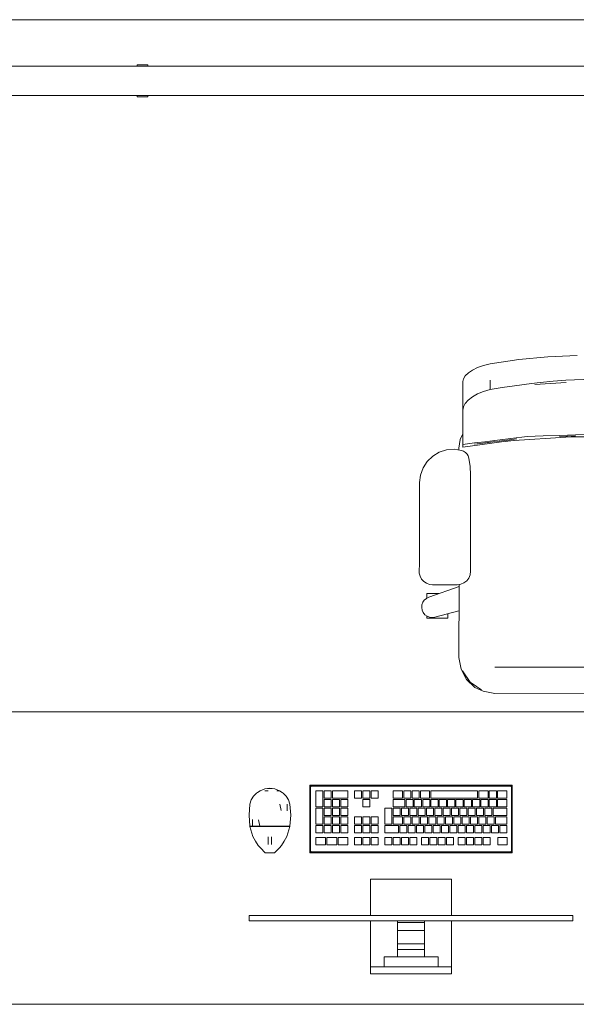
# Model space of a CAD drawing. Header units: millimetres. Extents: x 321 to 585, y -277 to 9.
# Tile 543 of 656: x 363.41 to 365.5, y -135.76 to -132.06. Entities that reach past the tile are written whole.
import ezdxf

# ---------------------------------------------------------------- set-up
doc = ezdxf.new("R2010")
doc.units = ezdxf.units.MM
doc.header["$MEASUREMENT"] = 0
doc.layers.get('0').update_dxf_attribs({"lineweight": 18})
for name, color, linetype, lineweight in [('IFC-Elemento construtivo genérico-Contorno', 253, 'Continuous', 5), ('IFC-Elemento de mobília-Contorno', 152, 'Continuous', 5), ('IFC-Janela-Contorno', 142, 'Continuous', 5), ('IFC-Laje-Contorno', 134, 'Continuous', 5)]:
    doc.layers.add(name, color=color, linetype=linetype, lineweight=lineweight)

msp = doc.modelspace()

# ---------------------------------------------------------------- linework, layer by layer
msp.add_line((375.2952, -132.0604), (344.7747, -132.0604))
at = {"layer": 'IFC-Elemento construtivo genérico-Contorno', "lineweight": 5}
for p, q in [((364.3383, -134.9523), (364.3476, -134.9507)), ((364.3476, -134.9507), (364.3568, -134.9523)), ((364.4977, -134.9398), (364.5002, -134.9423)), ((364.4977, -135.1938), (364.4977, -134.9398)), ((364.4977, -134.9398), (365.2597, -134.9398)), ((364.5002, -134.9423), (364.5018, -134.9439)), ((364.5009, -134.9462), (364.5018, -134.9439)), ((364.5009, -134.9462), (364.5015, -134.9446)), ((364.5009, -134.9462), (364.5012, -134.9453)), ((364.5009, -135.1875), (364.5009, -134.9462)), ((364.5012, -134.9453), (364.5015, -134.9446)), ((364.5015, -134.9446), (364.5018, -134.9439)), ((364.5018, -134.9439), (364.5037, -134.9432)), ((364.5018, -134.9439), (364.5032, -134.9433)), ((364.5032, -134.9433), (364.5041, -134.943)), ((364.5037, -134.9432), (364.5041, -134.943)), ((364.5041, -134.943), (365.2534, -134.943)), ((365.2534, -134.943), (365.2549, -134.9436)), ((365.2542, -134.9433), (365.2556, -134.9439)), ((365.2542, -134.9433), (365.2549, -134.9436)), ((365.2549, -134.9436), (365.2556, -134.9439)), ((365.2556, -134.9439), (365.2573, -134.9423)), ((365.2556, -134.9439), (365.2562, -134.9453)), ((365.2556, -134.9439), (365.2566, -134.9462)), ((365.2562, -134.9453), (365.2566, -134.9462)), ((365.2566, -135.1875), (365.2566, -134.9462)), ((365.2573, -134.9423), (365.2597, -134.9398)), ((365.2597, -135.1938), (365.2597, -134.9398)), ((364.2774, -134.9952), (364.2856, -134.9811)), ((364.2856, -134.9811), (364.297, -134.9693)), ((364.297, -134.9693), (364.3013, -134.9666)), ((364.3013, -134.9666), (364.3108, -134.9606)), ((364.3108, -134.9606), (364.3197, -134.9573)), ((364.3197, -134.9573), (364.3287, -134.954)), ((364.3281, -134.9606), (364.3411, -134.9606)), ((364.3287, -134.954), (364.3383, -134.9523)), ((364.3346, -134.9606), (364.3411, -134.9606)), ((364.3383, -134.9523), (364.3568, -134.9523)), ((364.3568, -134.9523), (364.3664, -134.954)), ((364.3664, -134.954), (364.3844, -134.9606)), ((364.3736, -134.9606), (364.3811, -134.9606)), ((364.3736, -134.9606), (364.3779, -134.9606)), ((364.3844, -134.9606), (364.3939, -134.9666)), ((364.3939, -134.9666), (364.3982, -134.9693)), ((364.3982, -134.9693), (364.4095, -134.9811)), ((364.4095, -134.9811), (364.4178, -134.9952)), ((364.5205, -135.0208), (364.5205, -134.9605)), ((364.5205, -134.9605), (364.5471, -134.9605)), ((364.5471, -135.0208), (364.5471, -134.9605)), ((364.5519, -134.9882), (364.5519, -134.9605)), ((364.5519, -134.9605), (364.5784, -134.9605)), ((364.5519, -134.9882), (364.5784, -134.9882)), ((364.5784, -134.9882), (364.5784, -134.9605)), ((364.5833, -134.9882), (364.5833, -134.9605)), ((364.5833, -134.9605), (364.6411, -134.9605)), ((364.5833, -134.9882), (364.6411, -134.9882)), ((364.6411, -134.9882), (364.6411, -134.9605)), ((364.6661, -134.9605), (364.6926, -134.9605)), ((364.6661, -134.9882), (364.6661, -134.9605)), ((364.6661, -134.9882), (364.6926, -134.9882)), ((364.6926, -134.9882), (364.6926, -134.9605)), ((364.6975, -134.9605), (364.724, -134.9605)), ((364.6975, -134.9882), (364.6975, -134.9605)), ((364.6975, -134.9882), (364.724, -134.9882)), ((364.724, -134.9882), (364.724, -134.9605)), ((364.7288, -134.9605), (364.7553, -134.9605)), ((364.7288, -134.9882), (364.7288, -134.9605)), ((364.7288, -134.9882), (364.7553, -134.9882)), ((364.7553, -134.9882), (364.7553, -134.9605)), ((364.8118, -134.9882), (364.8118, -134.9605)), ((364.8118, -134.9605), (364.8464, -134.9605)), ((364.8118, -134.9882), (364.8464, -134.9882)), ((364.8464, -134.9882), (364.8464, -134.9605)), ((364.8512, -134.9882), (364.8512, -134.9605)), ((364.8512, -134.9605), (364.8777, -134.9605)), ((364.8512, -134.9882), (364.8777, -134.9882)), ((364.8777, -134.9882), (364.8777, -134.9605)), ((364.8826, -134.9882), (364.8826, -134.9605)), ((364.8826, -134.9605), (364.9091, -134.9605)), ((364.8826, -134.9882), (364.9091, -134.9882)), ((364.9091, -134.9882), (364.9091, -134.9605)), ((364.9139, -134.9882), (364.9139, -134.9605)), ((364.9139, -134.9605), (364.9483, -134.9605)), ((364.9139, -134.9882), (364.9483, -134.9882)), ((364.9483, -134.9882), (364.9483, -134.9605)), ((364.9531, -134.9882), (364.9531, -134.9605)), ((364.9531, -134.9605), (365.129, -134.9605)), ((364.9531, -134.9882), (365.129, -134.9882)), ((365.129, -134.9882), (365.129, -134.9605)), ((365.1338, -134.9882), (365.1338, -134.9605)), ((365.1338, -134.9605), (365.1686, -134.9605)), ((365.1338, -134.9882), (365.1686, -134.9882)), ((365.1686, -134.9882), (365.1686, -134.9605)), ((365.1734, -134.9882), (365.1734, -134.9605)), ((365.1734, -134.9605), (365.1999, -134.9605)), ((365.1734, -134.9882), (365.1999, -134.9882)), ((365.1999, -134.9882), (365.1999, -134.9605)), ((365.2048, -134.9882), (365.2048, -134.9605)), ((365.2048, -134.9605), (365.2395, -134.9605)), ((365.2048, -134.9882), (365.2395, -134.9882)), ((365.2395, -134.9882), (365.2395, -134.9605)), ((364.2691, -135.0522), (364.2727, -135.0109)), ((364.2727, -135.0109), (364.2774, -134.9952)), ((364.385, -135.0109), (364.3906, -135.0349)), ((364.4124, -135.0109), (364.4128, -135.0358)), ((364.4178, -134.9952), (364.4224, -135.0109)), ((364.4224, -135.0109), (364.426, -135.0522)), ((364.5205, -135.0208), (364.5471, -135.0208)), ((364.5205, -135.086), (364.5205, -135.0257)), ((364.5205, -135.0257), (364.5471, -135.0257)), ((364.5471, -135.086), (364.5471, -135.0257)), ((364.5519, -135.0208), (364.5519, -134.9931)), ((364.5519, -134.9931), (364.5784, -134.9931)), ((364.5519, -135.0208), (364.5784, -135.0208)), ((364.5519, -135.0534), (364.5519, -135.0257)), ((364.5519, -135.0257), (364.5784, -135.0257)), ((364.5784, -135.0208), (364.5784, -134.9931)), ((364.5784, -135.0534), (364.5784, -135.0257)), ((364.5833, -135.0208), (364.5833, -134.9931)), ((364.5833, -134.9931), (364.6098, -134.9931)), ((364.5833, -135.0208), (364.6098, -135.0208)), ((364.5833, -135.0534), (364.5833, -135.0257)), ((364.5833, -135.0257), (364.6098, -135.0257)), ((364.6098, -135.0208), (364.6098, -134.9931)), ((364.6098, -135.0534), (364.6098, -135.0257)), ((364.6146, -135.0208), (364.6146, -134.9931)), ((364.6146, -134.9931), (364.6411, -134.9931)), ((364.6146, -135.0208), (364.6411, -135.0208)), ((364.6146, -135.0534), (364.6146, -135.0257)), ((364.6146, -135.0257), (364.6411, -135.0257)), ((364.6411, -135.0208), (364.6411, -134.9931)), ((364.6411, -135.0534), (364.6411, -135.0257)), ((364.6975, -135.0208), (364.6975, -134.9931)), ((364.6975, -134.9931), (364.724, -134.9931)), ((364.6975, -135.0208), (364.724, -135.0208)), ((364.724, -135.0208), (364.724, -134.9931)), ((364.7805, -135.086), (364.7805, -135.0257)), ((364.7805, -135.0257), (364.807, -135.0257)), ((364.807, -135.086), (364.807, -135.0257)), ((364.8118, -135.0208), (364.8118, -134.9931)), ((364.8118, -134.9931), (364.855, -134.9931)), ((364.8118, -135.0208), (364.855, -135.0208)), ((364.8118, -135.0534), (364.8118, -135.0257)), ((364.8118, -135.0257), (364.8384, -135.0257)), ((364.8384, -135.0534), (364.8384, -135.0257)), ((364.8432, -135.0534), (364.8432, -135.0257)), ((364.8432, -135.0257), (364.8697, -135.0257)), ((364.855, -135.0208), (364.855, -134.9931)), ((364.8599, -135.0208), (364.8599, -134.9931)), ((364.8599, -134.9931), (364.8864, -134.9931)), ((364.8599, -135.0208), (364.8864, -135.0208)), ((364.8697, -135.0534), (364.8697, -135.0257)), ((364.8745, -135.0534), (364.8745, -135.0257)), ((364.8745, -135.0257), (364.9011, -135.0257)), ((364.8864, -135.0208), (364.8864, -134.9931)), ((364.8912, -135.0208), (364.8912, -134.9931)), ((364.8912, -134.9931), (364.9177, -134.9931)), ((364.8912, -135.0208), (364.9177, -135.0208)), ((364.9011, -135.0534), (364.9011, -135.0257)), ((364.9059, -135.0534), (364.9059, -135.0257)), ((364.9059, -135.0257), (364.9324, -135.0257)), ((364.9177, -135.0208), (364.9177, -134.9931)), ((364.9226, -135.0208), (364.9226, -134.9931)), ((364.9226, -134.9931), (364.9491, -134.9931)), ((364.9226, -135.0208), (364.9491, -135.0208)), ((364.9324, -135.0534), (364.9324, -135.0257)), ((364.9372, -135.0534), (364.9372, -135.0257)), ((364.9372, -135.0257), (364.9638, -135.0257)), ((364.9491, -135.0208), (364.9491, -134.9931)), ((364.9539, -135.0208), (364.9539, -134.9931)), ((364.9539, -134.9931), (364.9804, -134.9931)), ((364.9539, -135.0208), (364.9804, -135.0208)), ((364.9638, -135.0534), (364.9638, -135.0257)), ((364.9686, -135.0534), (364.9686, -135.0257)), ((364.9686, -135.0257), (364.9951, -135.0257)), ((364.9804, -135.0208), (364.9804, -134.9931)), ((364.9853, -135.0208), (364.9853, -134.9931)), ((364.9853, -134.9931), (365.0118, -134.9931)), ((364.9853, -135.0208), (365.0118, -135.0208)), ((364.9951, -135.0534), (364.9951, -135.0257)), ((365, -135.0534), (365, -135.0257)), ((365, -135.0257), (365.0265, -135.0257)), ((365.0118, -135.0208), (365.0118, -134.9931)), ((365.0166, -135.0208), (365.0166, -134.9931)), ((365.0166, -134.9931), (365.0432, -134.9931)), ((365.0166, -135.0208), (365.0432, -135.0208)), ((365.0265, -135.0534), (365.0265, -135.0257)), ((365.0313, -135.0534), (365.0313, -135.0257)), ((365.0313, -135.0257), (365.0578, -135.0257)), ((365.0432, -135.0208), (365.0432, -134.9931)), ((365.048, -135.0208), (365.048, -134.9931)), ((365.048, -134.9931), (365.0745, -134.9931)), ((365.048, -135.0208), (365.0745, -135.0208)), ((365.0578, -135.0534), (365.0578, -135.0257)), ((365.0627, -135.0534), (365.0627, -135.0257)), ((365.0627, -135.0257), (365.0892, -135.0257)), ((365.0745, -135.0208), (365.0745, -134.9931)), ((365.0793, -135.0208), (365.0793, -134.9931)), ((365.0793, -134.9931), (365.1059, -134.9931)), ((365.0793, -135.0208), (365.1059, -135.0208)), ((365.0892, -135.0534), (365.0892, -135.0257)), ((365.094, -135.0534), (365.094, -135.0257)), ((365.094, -135.0257), (365.1205, -135.0257)), ((365.1059, -135.0208), (365.1059, -134.9931)), ((365.1107, -135.0208), (365.1107, -134.9931)), ((365.1107, -134.9931), (365.1372, -134.9931)), ((365.1107, -135.0208), (365.1372, -135.0208)), ((365.1205, -135.0534), (365.1205, -135.0257)), ((365.1254, -135.0534), (365.1254, -135.0257)), ((365.1254, -135.0257), (365.1519, -135.0257)), ((365.1372, -135.0208), (365.1372, -134.9931)), ((365.142, -135.0208), (365.142, -134.9931)), ((365.142, -134.9931), (365.1686, -134.9931)), ((365.142, -135.0208), (365.1686, -135.0208)), ((365.1519, -135.0534), (365.1519, -135.0257)), ((365.1567, -135.0534), (365.1567, -135.0257)), ((365.1567, -135.0257), (365.1832, -135.0257)), ((365.1686, -135.0208), (365.1686, -134.9931)), ((365.1734, -135.0208), (365.1734, -134.9931)), ((365.1734, -134.9931), (365.1999, -134.9931)), ((365.1734, -135.0208), (365.1999, -135.0208)), ((365.1832, -135.0534), (365.1832, -135.0257)), ((365.1881, -135.0534), (365.1881, -135.0257)), ((365.1881, -135.0257), (365.2395, -135.0257)), ((365.1999, -135.0208), (365.1999, -134.9931)), ((365.2048, -135.0208), (365.2048, -134.9931)), ((365.2048, -134.9931), (365.2395, -134.9931)), ((365.2048, -135.0208), (365.2395, -135.0208)), ((365.2395, -135.0208), (365.2395, -134.9931)), ((365.2395, -135.0534), (365.2395, -135.0257)), ((364.2691, -135.0522), (364.2724, -135.0935)), ((364.4227, -135.0935), (364.426, -135.0522)), ((364.5519, -135.0534), (364.5784, -135.0534)), ((364.5519, -135.086), (364.5519, -135.0582)), ((364.5519, -135.0582), (364.5784, -135.0582)), ((364.5784, -135.086), (364.5784, -135.0582)), ((364.5833, -135.0534), (364.6098, -135.0534)), ((364.5833, -135.086), (364.5833, -135.0582)), ((364.5833, -135.0582), (364.6098, -135.0582)), ((364.6098, -135.086), (364.6098, -135.0582)), ((364.6146, -135.0534), (364.6411, -135.0534)), ((364.6146, -135.086), (364.6146, -135.0582)), ((364.6146, -135.0582), (364.6411, -135.0582)), ((364.6411, -135.086), (364.6411, -135.0582)), ((364.6661, -135.0582), (364.6926, -135.0582)), ((364.6661, -135.086), (364.6661, -135.0582)), ((364.6926, -135.086), (364.6926, -135.0582)), ((364.6975, -135.0582), (364.724, -135.0582)), ((364.6975, -135.086), (364.6975, -135.0582)), ((364.724, -135.086), (364.724, -135.0582)), ((364.7288, -135.0582), (364.7553, -135.0582)), ((364.7288, -135.086), (364.7288, -135.0582)), ((364.7553, -135.086), (364.7553, -135.0582)), ((364.8118, -135.0534), (364.8384, -135.0534)), ((364.8118, -135.086), (364.8118, -135.0582)), ((364.8118, -135.0582), (364.8471, -135.0582)), ((364.8432, -135.0534), (364.8697, -135.0534)), ((364.8471, -135.086), (364.8471, -135.0582)), ((364.852, -135.086), (364.852, -135.0582)), ((364.852, -135.0582), (364.8785, -135.0582)), ((364.8745, -135.0534), (364.9011, -135.0534)), ((364.8785, -135.086), (364.8785, -135.0582)), ((364.8833, -135.086), (364.8833, -135.0582)), ((364.8833, -135.0582), (364.9098, -135.0582)), ((364.9059, -135.0534), (364.9324, -135.0534)), ((364.9098, -135.086), (364.9098, -135.0582)), ((364.9147, -135.086), (364.9147, -135.0582)), ((364.9147, -135.0582), (364.9412, -135.0582)), ((364.9372, -135.0534), (364.9638, -135.0534)), ((364.9412, -135.086), (364.9412, -135.0582)), ((364.946, -135.086), (364.946, -135.0582)), ((364.946, -135.0582), (364.9725, -135.0582)), ((364.9686, -135.0534), (364.9951, -135.0534)), ((364.9725, -135.086), (364.9725, -135.0582)), ((364.9774, -135.086), (364.9774, -135.0582)), ((364.9774, -135.0582), (365.0039, -135.0582)), ((365, -135.0534), (365.0265, -135.0534)), ((365.0039, -135.086), (365.0039, -135.0582)), ((365.0087, -135.086), (365.0087, -135.0582)), ((365.0087, -135.0582), (365.0352, -135.0582)), ((365.0313, -135.0534), (365.0578, -135.0534)), ((365.0352, -135.086), (365.0352, -135.0582)), ((365.0401, -135.086), (365.0401, -135.0582)), ((365.0401, -135.0582), (365.0666, -135.0582)), ((365.0627, -135.0534), (365.0892, -135.0534)), ((365.0666, -135.086), (365.0666, -135.0582)), ((365.0714, -135.086), (365.0714, -135.0582)), ((365.0714, -135.0582), (365.098, -135.0582)), ((365.094, -135.0534), (365.1205, -135.0534)), ((365.098, -135.086), (365.098, -135.0582)), ((365.1028, -135.086), (365.1028, -135.0582)), ((365.1028, -135.0582), (365.1293, -135.0582)), ((365.1254, -135.0534), (365.1519, -135.0534)), ((365.1293, -135.086), (365.1293, -135.0582)), ((365.1341, -135.086), (365.1341, -135.0582)), ((365.1341, -135.0582), (365.1607, -135.0582)), ((365.1567, -135.0534), (365.1832, -135.0534)), ((365.1607, -135.086), (365.1607, -135.0582)), ((365.1655, -135.086), (365.1655, -135.0582)), ((365.1655, -135.0582), (365.192, -135.0582)), ((365.1881, -135.0534), (365.2395, -135.0534)), ((365.192, -135.086), (365.192, -135.0582)), ((365.1968, -135.086), (365.1968, -135.0582)), ((365.1968, -135.0582), (365.2395, -135.0582)), ((365.2395, -135.086), (365.2395, -135.0582)), ((364.2724, -135.0935), (364.2775, -135.0935)), ((364.2727, -135.0951), (364.2838, -135.1323)), ((364.2727, -135.0951), (364.2827, -135.0951)), ((364.2743, -135.0951), (364.2743, -135.0935)), ((364.2768, -135.0951), (364.2792, -135.0951)), ((364.2775, -135.0935), (364.2825, -135.0935)), ((364.2792, -135.0951), (364.2817, -135.0951)), ((364.2817, -135.0951), (364.2842, -135.0951)), ((364.2823, -135.0686), (364.2825, -135.0935)), ((364.2825, -135.0935), (364.2963, -135.0935)), ((364.2827, -135.0951), (364.2964, -135.0951)), ((364.2909, -135.0951), (364.2976, -135.0951)), ((364.2963, -135.0935), (364.31, -135.0935)), ((364.2964, -135.0951), (364.3101, -135.0951)), ((364.3043, -135.0951), (364.311, -135.0951)), ((364.3045, -135.0695), (364.31, -135.0935)), ((364.31, -135.0935), (364.3288, -135.0935)), ((364.3101, -135.0951), (364.3289, -135.0951)), ((364.3201, -135.0951), (364.3293, -135.0951)), ((364.3288, -135.0935), (364.3476, -135.0935)), ((364.3289, -135.0951), (364.3476, -135.0951)), ((364.3384, -135.0951), (364.3476, -135.0951)), ((364.3476, -135.0951), (364.3476, -135.0935)), ((364.3476, -135.0935), (364.3664, -135.0935)), ((364.3476, -135.0951), (364.3663, -135.0951)), ((364.3476, -135.0951), (364.3567, -135.0951)), ((364.3659, -135.0951), (364.375, -135.0951)), ((364.3663, -135.0951), (364.385, -135.0951)), ((364.3664, -135.0935), (364.3851, -135.0935)), ((364.3842, -135.0951), (364.3909, -135.0951)), ((364.385, -135.0951), (364.3987, -135.0951)), ((364.3851, -135.0935), (364.3989, -135.0935)), ((364.3976, -135.0951), (364.4043, -135.0951)), ((364.3987, -135.0951), (364.4124, -135.0951)), ((364.3989, -135.0935), (364.4126, -135.0935)), ((364.411, -135.0951), (364.411, -135.0935)), ((364.411, -135.0951), (364.4134, -135.0951)), ((364.4114, -135.1323), (364.4224, -135.0951)), ((364.4124, -135.0951), (364.4224, -135.0951)), ((364.4126, -135.0935), (364.4177, -135.0935)), ((364.4134, -135.0951), (364.4159, -135.0951)), ((364.4159, -135.0951), (364.4174, -135.0951)), ((364.4174, -135.0951), (364.4191, -135.0951)), ((364.4177, -135.0935), (364.4227, -135.0935)), ((364.4208, -135.0951), (364.4208, -135.0935)), ((364.5205, -135.086), (364.5471, -135.086)), ((364.5205, -135.1186), (364.5205, -135.0908)), ((364.5205, -135.0908), (364.5471, -135.0908)), ((364.5471, -135.1186), (364.5471, -135.0908)), ((364.5519, -135.086), (364.5784, -135.086)), ((364.5519, -135.1186), (364.5519, -135.0908)), ((364.5519, -135.0908), (364.5784, -135.0908)), ((364.5784, -135.1186), (364.5784, -135.0908)), ((364.5833, -135.086), (364.6098, -135.086)), ((364.5833, -135.1186), (364.5833, -135.0908)), ((364.5833, -135.0908), (364.6098, -135.0908)), ((364.6098, -135.1186), (364.6098, -135.0908)), ((364.6146, -135.086), (364.6411, -135.086)), ((364.6146, -135.1186), (364.6146, -135.0908)), ((364.6146, -135.0908), (364.6411, -135.0908)), ((364.6411, -135.1186), (364.6411, -135.0908)), ((364.6661, -135.086), (364.6926, -135.086)), ((364.6661, -135.1186), (364.6661, -135.0908)), ((364.6661, -135.0908), (364.6926, -135.0908)), ((364.6926, -135.1186), (364.6926, -135.0908)), ((364.6975, -135.086), (364.724, -135.086)), ((364.6975, -135.1186), (364.6975, -135.0908)), ((364.6975, -135.0908), (364.724, -135.0908)), ((364.724, -135.1186), (364.724, -135.0908)), ((364.7288, -135.086), (364.7553, -135.086)), ((364.7288, -135.1186), (364.7288, -135.0908)), ((364.7288, -135.0908), (364.7553, -135.0908)), ((364.7553, -135.1186), (364.7553, -135.0908)), ((364.7805, -135.086), (364.807, -135.086)), ((364.7805, -135.1186), (364.7805, -135.0908)), ((364.7805, -135.0908), (364.8319, -135.0908)), ((364.8118, -135.086), (364.8471, -135.086)), ((364.8319, -135.1186), (364.8319, -135.0908)), ((364.8367, -135.1186), (364.8367, -135.0908)), ((364.8367, -135.0908), (364.8632, -135.0908)), ((364.852, -135.086), (364.8785, -135.086)), ((364.8632, -135.1186), (364.8632, -135.0908)), ((364.8681, -135.1186), (364.8681, -135.0908)), ((364.8681, -135.0908), (364.8946, -135.0908)), ((364.8833, -135.086), (364.9098, -135.086)), ((364.8946, -135.1186), (364.8946, -135.0908)), ((364.8994, -135.1186), (364.8994, -135.0908)), ((364.8994, -135.0908), (364.9259, -135.0908)), ((364.9147, -135.086), (364.9412, -135.086)), ((364.9259, -135.1186), (364.9259, -135.0908)), ((364.9308, -135.1186), (364.9308, -135.0908)), ((364.9308, -135.0908), (364.9573, -135.0908)), ((364.946, -135.086), (364.9725, -135.086)), ((364.9573, -135.1186), (364.9573, -135.0908)), ((364.9621, -135.1186), (364.9621, -135.0908)), ((364.9621, -135.0908), (364.9886, -135.0908)), ((364.9774, -135.086), (365.0039, -135.086)), ((364.9886, -135.1186), (364.9886, -135.0908)), ((364.9935, -135.1186), (364.9935, -135.0908)), ((364.9935, -135.0908), (365.02, -135.0908)), ((365.0087, -135.086), (365.0352, -135.086)), ((365.02, -135.1186), (365.02, -135.0908)), ((365.0248, -135.1186), (365.0248, -135.0908)), ((365.0248, -135.0908), (365.0514, -135.0908)), ((365.0401, -135.086), (365.0666, -135.086)), ((365.0514, -135.1186), (365.0514, -135.0908)), ((365.0562, -135.1186), (365.0562, -135.0908)), ((365.0562, -135.0908), (365.0827, -135.0908)), ((365.0714, -135.086), (365.098, -135.086)), ((365.0827, -135.1186), (365.0827, -135.0908)), ((365.0875, -135.1186), (365.0875, -135.0908)), ((365.0875, -135.0908), (365.1141, -135.0908)), ((365.1028, -135.086), (365.1293, -135.086)), ((365.1141, -135.1186), (365.1141, -135.0908)), ((365.1189, -135.1186), (365.1189, -135.0908)), ((365.1189, -135.0908), (365.1454, -135.0908)), ((365.1341, -135.086), (365.1607, -135.086)), ((365.1454, -135.1186), (365.1454, -135.0908)), ((365.1502, -135.1186), (365.1502, -135.0908)), ((365.1502, -135.0908), (365.1768, -135.0908)), ((365.1655, -135.086), (365.192, -135.086)), ((365.1768, -135.1186), (365.1768, -135.0908)), ((365.1816, -135.1186), (365.1816, -135.0908)), ((365.1816, -135.0908), (365.2081, -135.0908)), ((365.1968, -135.086), (365.2395, -135.086)), ((365.2081, -135.1186), (365.2081, -135.0908)), ((365.213, -135.1186), (365.213, -135.0908)), ((365.213, -135.0908), (365.2395, -135.0908)), ((365.2395, -135.1186), (365.2395, -135.0908)), ((364.2838, -135.1323), (364.2933, -135.1497)), ((364.3416, -135.138), (364.3416, -135.1333)), ((364.3543, -135.138), (364.3543, -135.1333)), ((364.4018, -135.1497), (364.4114, -135.1323)), ((364.5205, -135.1186), (364.5471, -135.1186)), ((364.5205, -135.1368), (364.5573, -135.1368)), ((364.5205, -135.1645), (364.5205, -135.1368)), ((364.5519, -135.1186), (364.5784, -135.1186)), ((364.5573, -135.1645), (364.5573, -135.1368)), ((364.5625, -135.1368), (364.5992, -135.1368)), ((364.5625, -135.1645), (364.5625, -135.1368)), ((364.5833, -135.1186), (364.6098, -135.1186)), ((364.5992, -135.1645), (364.5992, -135.1368)), ((364.6044, -135.1645), (364.6044, -135.1368)), ((364.6044, -135.1368), (364.6411, -135.1368)), ((364.6146, -135.1186), (364.6411, -135.1186)), ((364.6411, -135.1645), (364.6411, -135.1368)), ((364.6661, -135.1186), (364.6926, -135.1186)), ((364.6661, -135.1645), (364.6661, -135.1368)), ((364.6661, -135.1368), (364.6926, -135.1368)), ((364.6926, -135.1645), (364.6926, -135.1368)), ((364.6975, -135.1186), (364.724, -135.1186)), ((364.6975, -135.1645), (364.6975, -135.1368)), ((364.6975, -135.1368), (364.724, -135.1368)), ((364.724, -135.1645), (364.724, -135.1368)), ((364.7288, -135.1186), (364.7553, -135.1186)), ((364.7288, -135.1645), (364.7288, -135.1368)), ((364.7288, -135.1368), (364.7553, -135.1368)), ((364.7553, -135.1645), (364.7553, -135.1368)), ((364.7805, -135.1186), (364.8319, -135.1186)), ((364.7805, -135.1645), (364.7805, -135.1368)), ((364.7805, -135.1368), (364.8071, -135.1368)), ((364.8071, -135.1645), (364.8071, -135.1368)), ((364.8119, -135.1645), (364.8119, -135.1368)), ((364.8119, -135.1368), (364.8384, -135.1368)), ((364.8367, -135.1186), (364.8632, -135.1186)), ((364.8384, -135.1645), (364.8384, -135.1368)), ((364.8432, -135.1645), (364.8432, -135.1368)), ((364.8432, -135.1368), (364.8698, -135.1368)), ((364.8681, -135.1186), (364.8946, -135.1186)), ((364.8698, -135.1645), (364.8698, -135.1368)), ((364.8746, -135.1645), (364.8746, -135.1368)), ((364.8746, -135.1368), (364.9011, -135.1368)), ((364.8994, -135.1186), (364.9259, -135.1186)), ((364.9011, -135.1645), (364.9011, -135.1368)), ((364.9184, -135.1645), (364.9184, -135.1368)), ((364.9184, -135.1368), (364.9449, -135.1368)), ((364.9308, -135.1186), (364.9573, -135.1186)), ((364.9449, -135.1645), (364.9449, -135.1368)), ((364.9497, -135.1645), (364.9497, -135.1368)), ((364.9497, -135.1368), (364.9762, -135.1368)), ((364.9621, -135.1186), (364.9886, -135.1186)), ((364.9762, -135.1645), (364.9762, -135.1368)), ((364.9811, -135.1645), (364.9811, -135.1368)), ((364.9811, -135.1368), (365.0076, -135.1368)), ((364.9935, -135.1186), (365.02, -135.1186)), ((365.0076, -135.1645), (365.0076, -135.1368)), ((365.0124, -135.1645), (365.0124, -135.1368)), ((365.0124, -135.1368), (365.0389, -135.1368)), ((365.0248, -135.1186), (365.0514, -135.1186)), ((365.0389, -135.1645), (365.0389, -135.1368)), ((365.0562, -135.1186), (365.0827, -135.1186)), ((365.0562, -135.1645), (365.0562, -135.1368)), ((365.0562, -135.1368), (365.0827, -135.1368)), ((365.0827, -135.1645), (365.0827, -135.1368)), ((365.0875, -135.1186), (365.1141, -135.1186)), ((365.0875, -135.1645), (365.0875, -135.1368)), ((365.0875, -135.1368), (365.1141, -135.1368)), ((365.1141, -135.1645), (365.1141, -135.1368)), ((365.1189, -135.1186), (365.1454, -135.1186)), ((365.1189, -135.1645), (365.1189, -135.1368)), ((365.1189, -135.1368), (365.1454, -135.1368)), ((365.1454, -135.1645), (365.1454, -135.1368)), ((365.1502, -135.1186), (365.1768, -135.1186)), ((365.1502, -135.1645), (365.1502, -135.1368)), ((365.1502, -135.1368), (365.1768, -135.1368)), ((365.1768, -135.1645), (365.1768, -135.1368)), ((365.1816, -135.1186), (365.2081, -135.1186)), ((365.2051, -135.1645), (365.2051, -135.1368)), ((365.2051, -135.1368), (365.2404, -135.1368)), ((365.213, -135.1186), (365.2395, -135.1186)), ((365.2404, -135.1645), (365.2404, -135.1368)), ((364.2933, -135.1497), (364.3033, -135.1659)), ((364.3033, -135.1659), (364.3118, -135.1755)), ((364.3416, -135.1431), (364.3416, -135.138)), ((364.3416, -135.1482), (364.3416, -135.1431)), ((364.3416, -135.1529), (364.3416, -135.1482)), ((364.3416, -135.157), (364.3416, -135.1529)), ((364.3416, -135.1601), (364.3416, -135.157)), ((364.3416, -135.162), (364.3416, -135.1601)), ((364.3416, -135.1627), (364.3416, -135.162)), ((364.3543, -135.1431), (364.3543, -135.138)), ((364.3543, -135.1482), (364.3543, -135.1431)), ((364.3543, -135.1529), (364.3543, -135.1482)), ((364.3543, -135.157), (364.3543, -135.1529)), ((364.3543, -135.1601), (364.3543, -135.157)), ((364.3543, -135.162), (364.3543, -135.1601)), ((364.3543, -135.1627), (364.3543, -135.162)), ((364.3834, -135.1755), (364.3918, -135.1659)), ((364.3918, -135.1659), (364.4018, -135.1497)), ((364.5205, -135.1645), (364.5573, -135.1645)), ((364.5625, -135.1645), (364.5992, -135.1645)), ((364.6044, -135.1645), (364.6411, -135.1645)), ((364.6661, -135.1645), (364.6926, -135.1645)), ((364.6975, -135.1645), (364.724, -135.1645)), ((364.7288, -135.1645), (364.7553, -135.1645)), ((364.7805, -135.1645), (364.8071, -135.1645)), ((364.8119, -135.1645), (364.8384, -135.1645)), ((364.8432, -135.1645), (364.8698, -135.1645)), ((364.8746, -135.1645), (364.9011, -135.1645)), ((364.9184, -135.1645), (364.9449, -135.1645)), ((364.9497, -135.1645), (364.9762, -135.1645)), ((364.9811, -135.1645), (365.0076, -135.1645)), ((365.0124, -135.1645), (365.0389, -135.1645)), ((365.0562, -135.1645), (365.0827, -135.1645)), ((365.0875, -135.1645), (365.1141, -135.1645)), ((365.1189, -135.1645), (365.1454, -135.1645)), ((365.1502, -135.1645), (365.1768, -135.1645)), ((365.2051, -135.1645), (365.2404, -135.1645)), ((364.3118, -135.1755), (364.3302, -135.1938)), ((364.3302, -135.1938), (364.3326, -135.1938)), ((364.3326, -135.1938), (364.3351, -135.1938)), ((364.3351, -135.1938), (364.337, -135.1938)), ((364.337, -135.1938), (364.3389, -135.1938)), ((364.3389, -135.1938), (364.3432, -135.1938)), ((364.3432, -135.1938), (364.3476, -135.1938)), ((364.3476, -135.1938), (364.3519, -135.1938)), ((364.3519, -135.1938), (364.3562, -135.1938)), ((364.3562, -135.1938), (364.3582, -135.1938)), ((364.3582, -135.1938), (364.3601, -135.1938)), ((364.3601, -135.1938), (364.3625, -135.1938)), ((364.3625, -135.1938), (364.3649, -135.1938)), ((364.3649, -135.1938), (364.3834, -135.1755)), ((364.4977, -135.1938), (364.5002, -135.1914)), ((364.4977, -135.1938), (365.2597, -135.1938)), ((364.5002, -135.1888), (364.5009, -135.1875)), ((364.5002, -135.1914), (364.5018, -135.1897)), ((364.5006, -135.1881), (364.5009, -135.1875)), ((364.5009, -135.1875), (364.5018, -135.1897)), ((364.5009, -135.1875), (364.5012, -135.1883)), ((364.5018, -135.1897), (364.5025, -135.19)), ((364.5025, -135.19), (364.5041, -135.1907)), ((364.5025, -135.19), (364.5032, -135.1903)), ((364.5032, -135.1903), (364.5041, -135.1907)), ((364.5041, -135.1907), (365.2534, -135.1907)), ((365.2534, -135.1907), (365.2556, -135.1897)), ((365.254, -135.191), (365.256, -135.192)), ((365.2556, -135.1897), (365.2559, -135.189)), ((365.2556, -135.1897), (365.2573, -135.1914)), ((365.2559, -135.189), (365.2566, -135.1875)), ((365.2566, -135.1875), (365.2572, -135.1888)), ((365.2566, -135.1875), (365.2579, -135.1901)), ((365.2573, -135.1914), (365.2597, -135.1938)), ((364.7263, -135.4304), (364.7263, -135.293)), ((364.7263, -135.293), (365.0311, -135.293)), ((365.0311, -135.4304), (365.0311, -135.293)), ((364.2691, -135.4304), (364.2696, -135.4304)), ((364.2691, -135.4494), (364.2691, -135.4304)), ((364.2696, -135.4304), (364.2708, -135.4304)), ((364.2708, -135.4304), (364.2728, -135.4304)), ((364.2728, -135.4304), (364.2755, -135.4304)), ((364.2755, -135.4304), (364.2785, -135.4304)), ((364.2785, -135.4304), (364.2818, -135.4304)), ((364.2818, -135.4304), (365.4756, -135.4304)), ((365.4756, -135.4304), (365.4789, -135.4304)), ((365.4789, -135.4304), (365.482, -135.4304)), ((365.482, -135.4304), (365.4846, -135.4304)), ((365.4846, -135.4304), (365.4866, -135.4304)), ((365.4866, -135.4304), (365.4879, -135.4304)), ((365.4879, -135.4304), (365.4883, -135.4304)), ((365.4883, -135.4494), (365.4883, -135.4304)), ((364.2691, -135.4494), (364.2696, -135.4494)), ((364.2696, -135.4494), (364.2708, -135.4494)), ((364.2708, -135.4494), (364.2728, -135.4494)), ((364.2728, -135.4494), (364.2755, -135.4494)), ((364.2755, -135.4494), (364.2785, -135.4494)), ((364.2785, -135.4494), (364.2818, -135.4494)), ((364.2818, -135.4494), (365.4756, -135.4494)), ((364.7263, -135.6105), (364.7263, -135.4494)), ((364.8279, -135.4558), (364.8279, -135.4494)), ((364.8279, -135.4558), (364.9295, -135.4558)), ((364.8279, -135.486), (364.8279, -135.4558)), ((364.9295, -135.4558), (364.9295, -135.4494)), ((364.9295, -135.486), (364.9295, -135.4558)), ((365.0311, -135.6105), (365.0311, -135.4494)), ((365.4756, -135.4494), (365.4789, -135.4494)), ((365.4789, -135.4494), (365.482, -135.4494)), ((365.482, -135.4494), (365.4846, -135.4494)), ((365.4846, -135.4494), (365.4866, -135.4494)), ((365.4866, -135.4494), (365.4879, -135.4494)), ((365.4879, -135.4494), (365.4883, -135.4494)), ((364.8279, -135.536), (364.8279, -135.486)), ((364.8279, -135.486), (364.9295, -135.486)), ((364.9295, -135.536), (364.9295, -135.486)), ((364.8279, -135.5578), (364.8279, -135.536)), ((364.8279, -135.536), (364.9295, -135.536)), ((364.9295, -135.5578), (364.9295, -135.536)), ((364.8279, -135.5578), (364.9295, -135.5578)), ((364.8279, -135.5647), (364.8279, -135.5578)), ((364.8279, -135.5739), (364.8279, -135.5647)), ((364.8279, -135.5851), (364.8279, -135.5739)), ((364.9295, -135.5647), (364.9295, -135.5561)), ((364.9295, -135.5739), (364.9295, -135.5647)), ((364.9295, -135.5851), (364.9295, -135.5739)), ((364.7263, -135.6138), (364.7263, -135.6105)), ((364.7263, -135.6169), (364.7263, -135.6138)), ((364.7263, -135.6195), (364.7263, -135.6169)), ((364.7771, -135.6232), (364.7771, -135.5851)), ((364.7771, -135.5851), (364.9803, -135.5851)), ((364.9803, -135.6232), (364.9803, -135.5851)), ((365.0311, -135.6138), (365.0311, -135.6105)), ((365.0311, -135.6169), (365.0311, -135.6138)), ((365.0311, -135.6195), (365.0311, -135.6169)), ((364.7263, -135.6215), (364.7263, -135.6195)), ((364.7263, -135.6228), (364.7263, -135.6215)), ((364.7263, -135.6232), (364.7263, -135.6228)), ((364.7263, -135.6486), (364.7263, -135.6232)), ((364.7263, -135.6232), (365.0311, -135.6232)), ((364.7263, -135.6486), (365.0311, -135.6486)), ((365.0311, -135.6215), (365.0311, -135.6195)), ((365.0311, -135.6228), (365.0311, -135.6215)), ((365.0311, -135.6232), (365.0311, -135.6228)), ((365.0311, -135.6486), (365.0311, -135.6232))]:
    msp.add_line(p, q, dxfattribs=at)
at = {"layer": 'IFC-Elemento de mobília-Contorno', "color": 7, "lineweight": 5}
for p, q in [((365.1515, -133.3605), (365.1761, -133.3549)), ((365.1761, -133.3549), (365.2845, -133.3391)), ((365.2845, -133.3391), (365.3939, -133.3285)), ((365.3939, -133.3285), (365.5037, -133.3232)), ((365.0831, -133.4001), (365.0946, -133.389)), ((365.0946, -133.389), (365.1101, -133.3783)), ((365.1101, -133.3783), (365.1292, -133.3686)), ((365.1292, -133.3686), (365.1515, -133.3605)), ((365.0735, -133.4213), (365.076, -133.411)), ((365.0735, -133.5293), (365.0735, -133.4213)), ((365.076, -133.411), (365.0831, -133.4001)), ((365.1761, -133.452), (365.1761, -133.4166)), ((365.2681, -133.4372), (365.3321, -133.4291)), ((365.3321, -133.4291), (365.3647, -133.425)), ((365.3442, -133.4326), (365.4622, -133.4256)), ((365.3442, -133.4326), (365.4032, -133.4291)), ((365.3647, -133.425), (365.4133, -133.4206)), ((365.4032, -133.4291), (365.4622, -133.4256)), ((365.4133, -133.4206), (365.4618, -133.4163)), ((365.4618, -133.4163), (365.5593, -133.4131)), ((365.1095, -133.479), (365.1286, -133.4678)), ((365.1286, -133.4678), (365.151, -133.4585)), ((365.151, -133.4585), (365.1761, -133.452)), ((365.1761, -133.452), (365.222, -133.4441)), ((365.222, -133.4441), (365.2681, -133.4372)), ((365.0759, -133.5171), (365.083, -133.5043)), ((365.083, -133.5043), (365.0942, -133.4915)), ((365.0942, -133.4915), (365.1095, -133.479)), ((365.0735, -133.5293), (365.0759, -133.5171)), ((365.0735, -133.5644), (365.0735, -133.5293)), ((365.0735, -133.5941), (365.0735, -133.5644)), ((365.0639, -133.6392), (365.0735, -133.6185)), ((365.0735, -133.6183), (365.0735, -133.5941)), ((365.0735, -133.6368), (365.0735, -133.6183)), ((365.0587, -133.6718), (365.0639, -133.6392)), ((365.0735, -133.6496), (365.0735, -133.6368)), ((365.0735, -133.668), (365.2474, -133.6449)), ((365.0735, -133.6565), (365.0735, -133.6496)), ((365.0735, -133.6581), (365.1175, -133.6523)), ((365.1175, -133.6566), (365.1962, -133.6472)), ((365.1175, -133.6523), (365.156, -133.6477)), ((365.1175, -133.6566), (365.1614, -133.6514)), ((365.156, -133.6477), (365.1944, -133.6431)), ((365.1614, -133.6514), (365.1962, -133.6472)), ((365.1944, -133.6431), (365.2549, -133.6358)), ((365.1999, -133.6468), (365.2769, -133.6375)), ((365.1999, -133.6468), (365.2384, -133.6421)), ((365.2328, -133.6468), (365.2645, -133.6438)), ((365.2384, -133.6421), (365.2769, -133.6375)), ((365.2474, -133.6449), (365.481, -133.6299)), ((365.2549, -133.6358), (365.3154, -133.6286)), ((365.3154, -133.6286), (365.3762, -133.6262)), ((365.3762, -133.6262), (365.437, -133.6238)), ((365.437, -133.6238), (365.4979, -133.6213)), ((365.437, -133.6281), (365.4979, -133.6257)), ((365.481, -133.6299), (365.6446, -133.6301)), ((365.4979, -133.6213), (365.5587, -133.6189)), ((364.9603, -133.7021), (364.9849, -133.6874)), ((364.9849, -133.6874), (365.0122, -133.6786)), ((365.0122, -133.6786), (365.0408, -133.6763)), ((365.0408, -133.6763), (365.0691, -133.6806)), ((365.0587, -133.6718), (365.0587, -133.679)), ((365.0691, -133.6806), (365.0768, -133.6836)), ((365.0735, -133.6575), (365.0735, -133.6565)), ((365.0735, -133.6581), (365.0735, -133.6575)), ((365.0735, -133.6585), (365.0735, -133.6581)), ((365.0735, -133.6619), (365.0735, -133.6585)), ((365.0735, -133.6666), (365.0735, -133.6619)), ((365.0735, -133.668), (365.0735, -133.6666)), ((365.0768, -133.6836), (365.0837, -133.6882)), ((365.0837, -133.6882), (365.0895, -133.6943)), ((364.9241, -133.7461), (364.9397, -133.722)), ((364.9397, -133.722), (364.9603, -133.7021)), ((365.0895, -133.6943), (365.0937, -133.7014)), ((365.0937, -133.7014), (365.0964, -133.7092)), ((365.0964, -133.7092), (365.1015, -133.7408)), ((364.9145, -133.773), (364.9241, -133.7461)), ((365.1015, -133.7408), (365.1032, -133.7728)), ((364.9112, -133.8015), (364.9145, -133.773)), ((364.9112, -134.0947), (364.9112, -133.8015)), ((365.1032, -134.135), (365.1032, -133.7728)), ((364.9107, -134.1123), (364.9112, -134.0947)), ((364.9094, -134.1299), (364.9107, -134.1123)), ((364.9094, -134.1299), (364.9096, -134.142)), ((365.1015, -134.1482), (365.1032, -134.135)), ((364.9096, -134.142), (364.9127, -134.1537)), ((364.9127, -134.1537), (364.9185, -134.1644)), ((364.9185, -134.1644), (364.9266, -134.1733)), ((364.9266, -134.1733), (364.9366, -134.1801)), ((365.0778, -134.179), (365.0884, -134.1709)), ((365.0884, -134.1709), (365.0964, -134.1604)), ((365.0964, -134.1604), (365.1015, -134.1482)), ((364.9366, -134.1801), (364.9479, -134.1844)), ((364.9454, -134.2325), (365.0596, -134.1929)), ((364.9479, -134.1844), (364.9599, -134.1858)), ((364.9599, -134.1858), (365.0524, -134.1858)), ((365.0524, -134.1858), (365.0656, -134.1841)), ((365.0587, -134.4592), (365.0596, -134.1849)), ((365.0656, -134.1841), (365.0778, -134.179)), ((364.9232, -134.2519), (364.9288, -134.2436)), ((364.9288, -134.2436), (364.9364, -134.237)), ((364.9364, -134.237), (364.9454, -134.2325)), ((364.9377, -134.2208), (364.9377, -134.2193)), ((364.9377, -134.2193), (364.9835, -134.2193)), ((364.9377, -134.2254), (364.9377, -134.2208)), ((364.9377, -134.2327), (364.9377, -134.2254)), ((364.9377, -134.2363), (364.9377, -134.2327)), ((364.9189, -134.2715), (364.9198, -134.2614)), ((364.9189, -134.2715), (364.9207, -134.2814)), ((364.9198, -134.2614), (364.9232, -134.2519)), ((364.9207, -134.2814), (364.9248, -134.2906)), ((364.9687, -134.308), (365.0593, -134.2835)), ((364.9248, -134.2906), (364.9312, -134.2984)), ((364.9312, -134.2984), (364.9393, -134.3044)), ((364.9377, -134.3048), (364.9377, -134.3032)), ((364.9377, -134.3094), (364.9377, -134.3048)), ((364.9377, -134.311), (364.9377, -134.3094)), ((364.9377, -134.311), (365.017, -134.311)), ((364.9393, -134.3044), (364.9487, -134.3081)), ((364.9487, -134.3081), (364.9587, -134.3093)), ((364.9587, -134.3093), (364.9687, -134.308)), ((365.017, -134.2975), (365.017, -134.2949)), ((365.017, -134.3048), (365.017, -134.2975)), ((365.017, -134.3094), (365.017, -134.3048)), ((365.017, -134.311), (365.017, -134.3094)), ((365.0587, -134.4592), (365.0674, -134.5032)), ((365.0674, -134.5032), (365.0879, -134.5423)), ((365.194, -134.4961), (365.9306, -134.4961)), ((365.0723, -134.5096), (365.0866, -134.531)), ((365.0723, -134.5096), (365.1009, -134.5524)), ((365.0866, -134.531), (365.1009, -134.5524)), ((365.0879, -134.5423), (365.1188, -134.5718)), ((365.1009, -134.5524), (365.1251, -134.5687)), ((365.1188, -134.5718), (365.15, -134.5859)), ((365.1251, -134.5687), (365.1436, -134.5809)), ((365.15, -134.5859), (365.194, -134.5945)), ((365.194, -134.5945), (365.5623, -134.5933))]:
    msp.add_line(p, q, dxfattribs=at)
at = {"layer": 'IFC-Janela-Contorno', "color": 7, "lineweight": 5}
for p, q in [((361.9287, -132.2355), (365.8087, -132.2355)), ((363.8487, -132.2305), (363.885, -132.2305)), ((363.8487, -132.2355), (363.8487, -132.2305)), ((363.885, -132.2305), (363.8887, -132.2305)), ((363.8887, -132.2355), (363.8887, -132.2305)), ((361.9287, -132.3455), (365.8087, -132.3455)), ((363.8487, -132.3505), (363.8487, -132.3455)), ((363.8487, -132.3505), (363.8525, -132.3505)), ((363.8525, -132.3505), (363.8887, -132.3505)), ((363.8887, -132.3505), (363.8887, -132.3455))]:
    msp.add_line(p, q, dxfattribs=at)
at = {"layer": 'IFC-Laje-Contorno', "color": 7, "lineweight": 5}
for p, q in [((359.4687, -134.6638), (375.0687, -134.6638)), ((359.5686, -135.7638), (366.4712, -135.7638))]:
    msp.add_line(p, q, dxfattribs=at)

doc.saveas('drawing.dxf')
